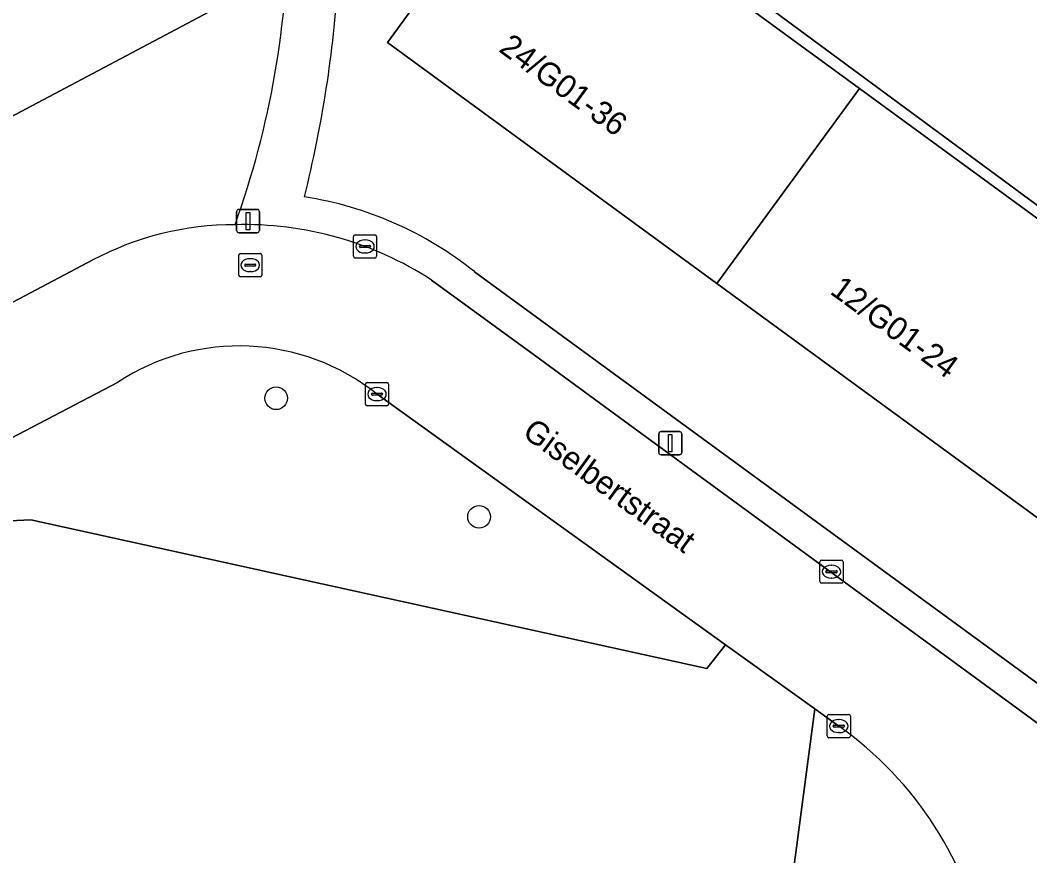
# Model space of a CAD drawing. Extents: x 159674 to 160531, y 382172 to 382904.
# Drawn here: x 160074.9 to 160118.45, y 382265.94 to 382301.97 of the extents above; entities that cross this region are included whole.
import ezdxf

# ---------------------------------------------------------------- set-up
doc = ezdxf.new("R2010")
doc.units = 0
for name, color, linetype in [('IMGEO_Boom', 7, 'Continuous'), ('IMGEO_Erf', 7, 'Continuous'), ('IMGEO_Groenvoorziening', 7, 'Continuous'), ('IMGEO_Kolk', 7, 'Continuous'), ('IMGEO_Lichtmast', 7, 'Continuous'), ('IMGEO_Openbare_ruimte_label', 7, 'Continuous'), ('IMGEO_Pand', 7, 'Continuous'), ('IMGEO_Pand_nummerreeks', 7, 'Continuous'), ('IMGEO_Rijbaan_lokaal_open', 7, 'Continuous'), ('IMGEO_Rioolput', 7, 'Continuous'), ('IMGEO_Voetpad_open', 7, 'Continuous')]:
    doc.layers.add(name, color=color, linetype=linetype)

msp = doc.modelspace()

# ---------------------------------------------------------------- linework, layer by layer
at = {"layer": 'IMGEO_Boom'}
for centre in [(160085.943, 382285.668), (160094.694, 382280.553)]:
    msp.add_circle(centre, 0.489, dxfattribs=at)
at = {"layer": 'IMGEO_Erf'}
for points in [[(160086.028, 382319.631), (160083.339, 382319.397), (160078.204, 382311.499), (160083.057, 382302.331), (160067.532, 382294.112), (160051.977, 382285.878), (160036.422, 382277.643), (160020.867, 382269.409), (160016.014, 382278.577), (160005.765, 382273.145), (160019.447, 382262.957), (160024.762, 382259.009)], [(160094.492, 382291.126), (160137.034, 382260.024), (160146.738, 382273.362), (160097.483, 382309.693)], [(160034.319, 382268.512), (160078.039, 382291.633)]]:
    msp.add_lwpolyline(points, dxfattribs=at)
msp.add_lwpolyline([(160104.95, 382290.619), (160090.742, 382301.006), (160096.891, 382309.417), (160111.099, 382299.03), (160125.307, 382288.642), (160139.508, 382278.26), (160133.359, 382269.849), (160119.158, 382280.231)], close=True, dxfattribs=at)
for centre, radius, start, end in [((160047.379, 382306.364), 39.091, 340.2477, 359.987), ((160035.838, 382307.132), 52.894, 346.0146, 356.3393), ((160084.814, 382279.065), 15.464, 51.2577, 81.2606), ((160084.173, 382280.015), 13.138, 90.0142, 117.8339)]:
    msp.add_arc(centre, radius, start, end, dxfattribs=at)
at = {"layer": 'IMGEO_Groenvoorziening'}
for points in [[(160091.158, 382320.51), (160100.079, 382313.06), (160097.483, 382309.693), (160146.738, 382273.362)], [(160079.096, 382286.347), (160071.119, 382282.18), (160072.654, 382280.295), (160075.37, 382280.425), (160104.517, 382274.01), (160105.327, 382275.04), (160090.303, 382285.839)], [(160067.688, 382235.292), (160105.142, 382241.788), (160106.23, 382250), (160109.176, 382272.273), (160105.327, 382275.04), (160104.517, 382274.01), (160075.37, 382280.425), (160072.654, 382280.295), (160071.119, 382282.18), (160070.827, 382282.027), (160069.084, 382281.094), (160073.22, 382273.339), (160073.408, 382270.787), (160066.015, 382266.781), (160064.524, 382269.606), (160070.744, 382272.909), (160069.073, 382276.104), (160066.433, 382274.656), (160064.282, 382278.525), (160052.678, 382272.316), (160035.422, 382263.138)], [(160110.209, 382271.531), (160109.176, 382272.273), (160106.23, 382250), (160105.142, 382241.788), (160114.84, 382243.47), (160116.826, 382244.186), (160117.129, 382244.315), (160117.358, 382244.416), (160117.586, 382244.52), (160118.039, 382244.736), (160118.283, 382244.852)]]:
    msp.add_lwpolyline(points, dxfattribs=at)
for centre, radius, start, end in [((160084.35, 382278.377), 9.546, 51.4173, 123.3919), ((160101.147, 382258.72), 15.692, 10.8293, 54.7275)]:
    msp.add_arc(centre, radius, start, end, dxfattribs=at)
at = {"layer": 'IMGEO_Kolk'}
for p, q in [((160089.275, 382291.788), (160089.275, 382292.64)), ((160089.35, 382292.714), (160090.202, 382292.714)), ((160090.276, 382292.64), (160090.276, 382291.788)), ((160089.534, 382292.208), (160089.534, 382292.22)), ((160089.972, 382292.171), (160089.574, 382292.171)), ((160089.577, 382292.257), (160089.975, 382292.257)), ((160089.763, 382292.494), (160089.788, 382292.494)), ((160090.018, 382292.22), (160090.018, 382292.208)), ((160090.202, 382291.714), (160089.35, 382291.714)), ((160089.786, 382291.934), (160089.761, 382291.934)), ((160089.793, 382285.419), (160089.793, 382286.271)), ((160089.868, 382286.345), (160090.72, 382286.345)), ((160090.281, 382286.125), (160090.306, 382286.125)), ((160090.794, 382286.271), (160090.794, 382285.419)), ((160090.052, 382285.839), (160090.052, 382285.851)), ((160090.49, 382285.802), (160090.092, 382285.802)), ((160090.095, 382285.888), (160090.493, 382285.888)), ((160090.304, 382285.565), (160090.279, 382285.565)), ((160090.536, 382285.851), (160090.536, 382285.839)), ((160090.72, 382285.345), (160089.868, 382285.345)), ((160109.395, 382277.762), (160109.395, 382278.614)), ((160109.47, 382278.688), (160110.322, 382278.688)), ((160110.396, 382278.614), (160110.396, 382277.762)), ((160109.654, 382278.182), (160109.654, 382278.194)), ((160109.697, 382278.231), (160110.095, 382278.231)), ((160109.883, 382278.468), (160109.908, 382278.468)), ((160110.138, 382278.194), (160110.138, 382278.182)), ((160110.092, 382278.145), (160109.694, 382278.145)), ((160109.906, 382277.908), (160109.881, 382277.908)), ((160110.322, 382277.688), (160109.47, 382277.688)), ((160109.708, 382271.104), (160109.708, 382271.956)), ((160109.783, 382272.03), (160110.635, 382272.03)), ((160110.196, 382271.81), (160110.221, 382271.81)), ((160110.709, 382271.956), (160110.709, 382271.104)), ((160109.967, 382271.524), (160109.967, 382271.536)), ((160110.405, 382271.487), (160110.007, 382271.487)), ((160110.01, 382271.573), (160110.408, 382271.573)), ((160110.219, 382271.25), (160110.194, 382271.25)), ((160110.451, 382271.536), (160110.451, 382271.524)), ((160110.635, 382271.03), (160109.783, 382271.03))]:
    msp.add_line(p, q, dxfattribs=at)
for points in [[(160089.275, 382291.788), (160089.275, 382292.64)], [(160089.35, 382292.714), (160090.202, 382292.714)], [(160090.276, 382292.64), (160090.276, 382291.788)], [(160090.202, 382291.714), (160089.35, 382291.714)], [(160089.793, 382285.419), (160089.793, 382286.271)], [(160089.868, 382286.345), (160090.72, 382286.345)], [(160090.794, 382286.271), (160090.794, 382285.419)], [(160090.72, 382285.345), (160089.868, 382285.345)], [(160109.395, 382277.762), (160109.395, 382278.614)], [(160109.47, 382278.688), (160110.322, 382278.688)], [(160110.396, 382278.614), (160110.396, 382277.762)], [(160110.322, 382277.688), (160109.47, 382277.688)], [(160109.708, 382271.104), (160109.708, 382271.956)], [(160109.783, 382272.03), (160110.635, 382272.03)], [(160110.709, 382271.956), (160110.709, 382271.104)], [(160110.635, 382271.03), (160109.783, 382271.03)]]:
    msp.add_lwpolyline(points, dxfattribs=at)
for centre, radius, start, end in [((160089.352, 382292.638), 0.0765, 91.552, 178.448), ((160089.352, 382292.638), 0.0765, 91.552, 178.448), ((160090.2, 382292.638), 0.0765, 1.552, 88.448), ((160090.2, 382292.638), 0.0765, 1.552, 88.448), ((160089.574, 382292.217), 0.0403, 85.8775, 175.7526), ((160089.571, 382292.207), 0.0366, 178.938, 274.7102), ((160089.975, 382292.214), 0.043, 264.8664, 352.4533), ((160089.979, 382292.219), 0.0386, 1.7309, 96.639), ((160089.352, 382291.79), 0.0765, 181.552, 268.448), ((160089.352, 382291.79), 0.0765, 181.552, 268.448), ((160090.2, 382291.79), 0.0765, 271.552, 358.448), ((160090.2, 382291.79), 0.0765, 271.552, 358.448), ((160089.87, 382286.269), 0.0765, 91.552, 178.448), ((160089.87, 382286.269), 0.0765, 91.552, 178.448), ((160090.718, 382286.269), 0.0765, 1.552, 88.448), ((160090.718, 382286.269), 0.0765, 1.552, 88.448), ((160090.092, 382285.848), 0.0403, 85.8775, 175.7526), ((160090.089, 382285.838), 0.0366, 178.938, 274.7102), ((160090.493, 382285.845), 0.043, 264.8664, 352.4533), ((160090.497, 382285.85), 0.0386, 1.7309, 96.639), ((160089.87, 382285.421), 0.0765, 181.552, 268.448), ((160089.87, 382285.421), 0.0765, 181.552, 268.448), ((160090.718, 382285.421), 0.0765, 271.552, 358.448), ((160090.718, 382285.421), 0.0765, 271.552, 358.448), ((160109.472, 382278.612), 0.0765, 91.552, 178.448), ((160109.472, 382278.612), 0.0765, 91.552, 178.448), ((160110.32, 382278.612), 0.0765, 1.552, 88.448), ((160110.32, 382278.612), 0.0765, 1.552, 88.448), ((160109.694, 382278.191), 0.0403, 85.8775, 175.7526), ((160109.691, 382278.181), 0.0366, 178.938, 274.7102), ((160110.095, 382278.188), 0.043, 264.8664, 352.4533), ((160110.099, 382278.193), 0.0386, 1.7309, 96.639), ((160109.472, 382277.764), 0.0765, 181.552, 268.448), ((160109.472, 382277.764), 0.0765, 181.552, 268.448), ((160110.32, 382277.764), 0.0765, 271.552, 358.448), ((160110.32, 382277.764), 0.0765, 271.552, 358.448), ((160109.785, 382271.954), 0.0765, 91.552, 178.448), ((160109.785, 382271.954), 0.0765, 91.552, 178.448), ((160110.633, 382271.954), 0.0765, 1.552, 88.448), ((160110.633, 382271.954), 0.0765, 1.552, 88.448), ((160110.007, 382271.533), 0.0403, 85.8775, 175.7526), ((160110.004, 382271.523), 0.0366, 178.938, 274.7102), ((160110.408, 382271.53), 0.043, 264.8664, 352.4533), ((160110.412, 382271.535), 0.0386, 1.7309, 96.639), ((160109.785, 382271.106), 0.0765, 181.552, 268.448), ((160109.785, 382271.106), 0.0765, 181.552, 268.448), ((160110.633, 382271.106), 0.0765, 271.552, 358.448), ((160110.633, 382271.106), 0.0765, 271.552, 358.448)]:
    msp.add_arc(centre, radius, start, end, dxfattribs=at)
for centre, major_axis, ratio, start_param, end_param in [((160089.762, 382292.214), (-0.387, 0.002), 0.722429, 4.712389, 7.853982), ((160089.787, 382292.214), (-0.39, 0.002), 0.717154, 1.570796, 4.712389), ((160090.28, 382285.845), (-0.387, 0.002), 0.722429, 4.712389, 7.853982), ((160090.305, 382285.845), (-0.39, 0.002), 0.717154, 1.570796, 4.712389), ((160109.882, 382278.188), (-0.387, 0.002), 0.722429, 4.712389, 7.853982), ((160109.907, 382278.188), (-0.39, 0.002), 0.717154, 1.570796, 4.712389), ((160110.195, 382271.53), (-0.387, 0.002), 0.722429, 4.712389, 7.853982), ((160110.22, 382271.53), (-0.39, 0.002), 0.717154, 1.570796, 4.712389)]:
    msp.add_ellipse(centre, major_axis=major_axis, ratio=ratio, start_param=start_param, end_param=end_param, dxfattribs=at)
at = {"layer": 'IMGEO_Lichtmast'}
for p, q in [((160084.235, 382292.908), (160084.235, 382293.708)), ((160084.235, 382293.708), (160084.235, 382292.908)), ((160084.335, 382293.808), (160085.125, 382293.808)), ((160085.125, 382293.808), (160084.335, 382293.808)), ((160085.225, 382293.708), (160085.225, 382292.908)), ((160085.225, 382292.908), (160085.225, 382293.708)), ((160085.125, 382292.808), (160084.335, 382292.808)), ((160084.335, 382292.808), (160085.125, 382292.808)), ((160102.445, 382283.33), (160102.445, 382284.13)), ((160102.445, 382284.13), (160102.445, 382283.33)), ((160102.545, 382284.23), (160103.335, 382284.23)), ((160103.335, 382284.23), (160102.545, 382284.23)), ((160103.435, 382284.13), (160103.435, 382283.33)), ((160103.435, 382283.33), (160103.435, 382284.13)), ((160103.335, 382283.23), (160102.545, 382283.23)), ((160102.545, 382283.23), (160103.335, 382283.23))]:
    msp.add_line(p, q, dxfattribs=at)
for points in [[(160084.655, 382293.683), (160084.805, 382293.683), (160084.805, 382292.933), (160084.655, 382292.933), (160084.655, 382293.683)], [(160102.865, 382284.105), (160103.015, 382284.105), (160103.015, 382283.355), (160102.865, 382283.355), (160102.865, 382284.105)]]:
    msp.add_lwpolyline(points, dxfattribs=at)
for centre, start, end in [((160084.335, 382293.708), 90, 180), ((160084.335, 382293.708), 90, 180), ((160085.125, 382293.708), 0, 90), ((160085.125, 382293.708), 360, 90), ((160084.335, 382292.908), 180, 270), ((160084.335, 382292.908), 180, 270), ((160085.125, 382292.908), 270, 0), ((160085.125, 382292.908), 270, 0), ((160102.545, 382284.13), 90, 180), ((160102.545, 382284.13), 90, 180), ((160103.335, 382284.13), 0, 90), ((160103.335, 382284.13), 360, 90), ((160102.545, 382283.33), 180, 270), ((160102.545, 382283.33), 180, 270), ((160103.335, 382283.33), 270, 0), ((160103.335, 382283.33), 270, 0)]:
    msp.add_arc(centre, 0.1, start, end, dxfattribs=at)
at = {"layer": 'IMGEO_Pand'}
for points in [[(160062.679, 382303.28), (160067.532, 382294.112), (160083.057, 382302.331), (160078.204, 382311.499)], [(160104.95, 382290.619), (160111.099, 382299.03), (160096.891, 382309.417), (160090.742, 382301.006)], [(160119.158, 382280.231), (160125.307, 382288.642), (160111.099, 382299.03), (160104.95, 382290.619)]]:
    msp.add_lwpolyline(points, close=True, dxfattribs=at)
at = {"layer": 'IMGEO_Rijbaan_lokaal_open'}
for points in [[(160078.039, 382291.633), (160034.319, 382268.512)], [(160131.185, 382262.567), (160129.24, 382264.044), (160125.564, 382266.708), (160122.325, 382269.061), (160114.92, 382274.476), (160111.247, 382277.162), (160100.754, 382284.836), (160097.08, 382287.522), (160092.644, 382290.766)], [(160064.282, 382278.525), (160067.036, 382279.998), (160069.084, 382281.094), (160070.827, 382282.027), (160071.119, 382282.18), (160079.096, 382286.347)], [(160090.303, 382285.839), (160105.327, 382275.04), (160109.176, 382272.273), (160110.209, 382271.531)]]:
    msp.add_lwpolyline(points, dxfattribs=at)
for centre, radius, start, end in [((160084.173, 382280.015), 13.138, 90.0142, 117.8339), ((160084.562, 382278.31), 14.848, 57.0228, 91.5137), ((160084.35, 382278.377), 9.546, 51.4173, 123.3919), ((160101.147, 382258.72), 15.692, 10.8293, 54.7275)]:
    msp.add_arc(centre, radius, start, end, dxfattribs=at)
at = {"layer": 'IMGEO_Rioolput'}
for p, q in [((160084.327, 382290.981), (160084.327, 382291.833)), ((160084.402, 382291.907), (160085.254, 382291.907)), ((160084.815, 382291.687), (160084.84, 382291.687)), ((160085.328, 382291.833), (160085.328, 382290.981)), ((160084.586, 382291.401), (160084.586, 382291.413)), ((160085.024, 382291.364), (160084.626, 382291.364)), ((160084.629, 382291.45), (160085.027, 382291.45)), ((160085.07, 382291.413), (160085.07, 382291.401)), ((160085.254, 382290.907), (160084.402, 382290.907)), ((160084.838, 382291.127), (160084.813, 382291.127))]:
    msp.add_line(p, q, dxfattribs=at)
for points in [[(160084.327, 382290.981), (160084.327, 382291.833)], [(160084.402, 382291.907), (160085.254, 382291.907)], [(160085.328, 382291.833), (160085.328, 382290.981)], [(160085.254, 382290.907), (160084.402, 382290.907)]]:
    msp.add_lwpolyline(points, dxfattribs=at)
for centre, radius, start, end in [((160084.404, 382291.831), 0.0765, 91.552, 178.448), ((160084.404, 382291.831), 0.0765, 91.552, 178.448), ((160085.252, 382291.831), 0.0765, 1.552, 88.448), ((160085.252, 382291.831), 0.0765, 1.552, 88.448), ((160084.626, 382291.41), 0.0403, 85.8775, 175.7526), ((160084.623, 382291.4), 0.0366, 178.938, 274.7102), ((160085.027, 382291.407), 0.043, 264.8664, 352.4533), ((160085.031, 382291.412), 0.0386, 1.7309, 96.639), ((160084.404, 382290.983), 0.0765, 181.552, 268.448), ((160084.404, 382290.983), 0.0765, 181.552, 268.448), ((160085.252, 382290.983), 0.0765, 271.552, 358.448), ((160085.252, 382290.983), 0.0765, 271.552, 358.448)]:
    msp.add_arc(centre, radius, start, end, dxfattribs=at)
for centre, major_axis, ratio, start_param, end_param in [((160084.814, 382291.407), (-0.387, 0.002), 0.722429, 4.712389, 7.853982), ((160084.839, 382291.407), (-0.39, 0.002), 0.717154, 1.570796, 4.712389)]:
    msp.add_ellipse(centre, major_axis=major_axis, ratio=ratio, start_param=start_param, end_param=end_param, dxfattribs=at)
at = {"layer": 'IMGEO_Voetpad_open'}
msp.add_lwpolyline([(160092.644, 382290.766), (160097.08, 382287.522), (160100.754, 382284.836), (160111.247, 382277.162), (160114.92, 382274.476), (160122.325, 382269.061), (160125.564, 382266.708), (160129.24, 382264.044), (160131.185, 382262.567), (160136.508, 382258.728), (160137.034, 382260.024), (160094.492, 382291.126)], dxfattribs=at)
for centre, radius, start, end in [((160047.379, 382306.364), 39.091, 340.2477, 359.987), ((160035.838, 382307.132), 52.894, 346.0146, 356.3393), ((160084.814, 382279.065), 15.464, 51.2577, 81.2606), ((160084.562, 382278.31), 14.848, 57.0228, 91.5137)]:
    msp.add_arc(centre, radius, start, end, dxfattribs=at)

# ---------------------------------------------------------------- texts
at = {"layer": 'IMGEO_Openbare_ruimte_label'}
msp.add_text('Giselbertstraat', height=1, rotation=324.0358, dxfattribs=at).set_placement((160096.51, 382284.062))
at = {"layer": 'IMGEO_Pand_nummerreeks'}
for s, p in [('24/G01-36', (160095.502, 382300.648)), ('12/G01-24', (160109.784, 382290.206))]:
    msp.add_text(s, height=1, rotation=323.8297, dxfattribs=at).set_placement(p)

doc.saveas('drawing.dxf')
